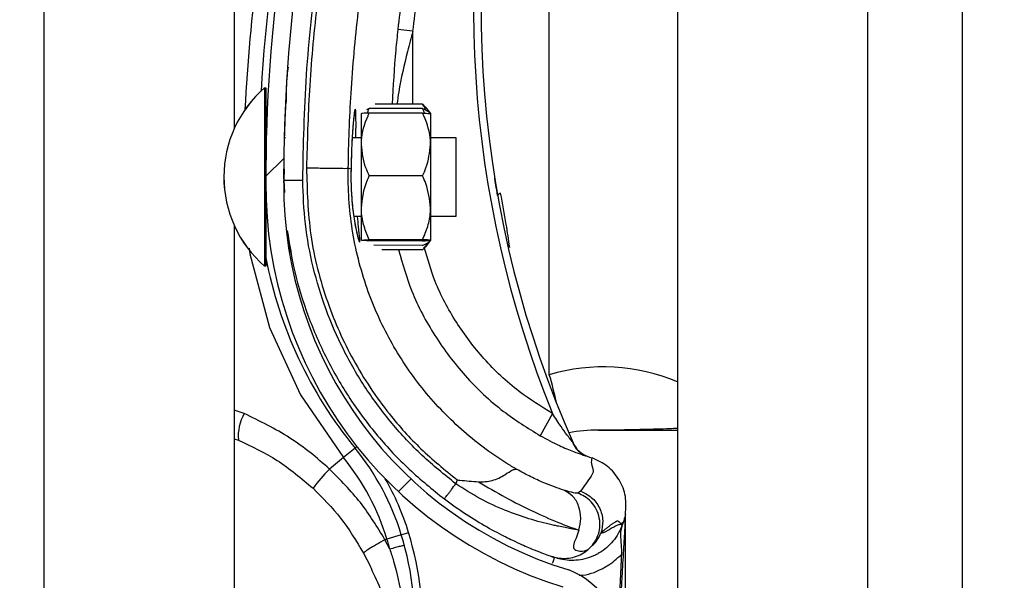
# Model space of a CAD drawing. Header units: inches. Extents: x 170 to 284, y 215 to 248.
# Tile 280 of 656: x 186.1024 to 186.2355, y 242.9127 to 242.9885. Entities that reach past the tile are written whole.
import ezdxf

# ---------------------------------------------------------------- set-up
doc = ezdxf.new("R2010")
doc.units = ezdxf.units.IN
doc.header["$LTSCALE"] = 0.25
doc.header["$MEASUREMENT"] = 0
doc.layers.add('ANNOTATIONS', color=1, linetype='Continuous')
doc.layers.add('LH BENCH MOUNT', color=7, linetype='Continuous')
doc.styles.add('ARIAL', font='arial.ttf', dxfattribs={"height": 0.09375})
doc.dimstyles.new('STANDARD$0', dxfattribs={"dimtxt": 0.09375, "dimasz": 0.09375, "dimexe": 0.03125, "dimexo": 0.046875, "dimgap": 0.09, "dimtad": 0, "dimtih": 1, "dimtoh": 1, "dimdec": 4, "dimzin": 0, "dimdsep": 46, "dimtxsty": 'ARIAL', "dimcen": 0.09, "dimadec": 0, "dimazin": 0, "dimtfac": 1, "dimtdec": 4, "dimtofl": 0, "dimtmove": 0, "dimatfit": 1, "dimfxl": 1, "dimtolj": 1, "dimtzin": 0, "dimarcsym": 0})

# ---------------------------------------------------------------- blocks, each defined once
blk = doc.blocks.new('*D114')
at = {"layer": 'ANNOTATIONS', "color": 0, "lineweight": -2, "transparency": 16777216}
for p, q in [((186.1492924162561, 243.6642684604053), (187.5897358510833, 243.6642684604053)), ((187.5584858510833, 243.5705184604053), (187.5584858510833, 241.8503426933)), ((187.5584858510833, 239.6953067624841), (187.5584858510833, 241.4154825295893)), ((186.8279608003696, 239.6015567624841), (187.5897358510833, 239.6015567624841))]:
    blk.add_line(p, q, dxfattribs=at)
at = {"layer": 'ANNOTATIONS', "color": 0, "transparency": 16777216}
for points in [[(187.5428608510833, 243.5705184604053), (187.5741108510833, 243.5705184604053), (187.5584858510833, 243.6642684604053)], [(187.5428608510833, 239.6953067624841), (187.5741108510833, 239.6953067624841), (187.5584858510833, 239.6015567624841)]]:
    blk.add_solid(points, dxfattribs=at)
at = {"layer": 'defpoints', "color": 0, "transparency": 16777216}
for p in [(186.1024174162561, 243.6642684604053), (186.7810858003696, 239.6015567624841), (187.5584858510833, 239.6015567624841)]:
    blk.add_point(p, dxfattribs=at)
at = {"layer": 'ANNOTATIONS', "color": 0, "transparency": 16777216, "insert": (187.5584858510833, 241.6329126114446), "char_height": 0.09375, "attachment_point": 5, "style": 'ARIAL'}
blk.add_mtext('\\A1;OPENING\\PHEIGHT', dxfattribs=at)

msp = doc.modelspace()

# ---------------------------------------------------------------- hatches: boundary and pattern name
at = {"layer": 'LH BENCH MOUNT'}
h = msp.add_hatch(dxfattribs=at)
h.set_pattern_fill('ANSI31', color=256, scale=0.34241245, angle=2.8e-322, style=0)
h.set_pattern_definition([(45, (176.0930244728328, 238.0091787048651), (-0.03026527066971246, 0.03026527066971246), [])])
edge = h.paths.add_edge_path(flags=0)
edge.add_arc((186.1662917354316, 242.8759821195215), 0.001712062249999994, 450.0000000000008, 472.2104203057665)
edge.add_line((186.1656445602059, 242.8775671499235), (186.1647320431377, 242.8798020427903))
edge.add_arc((186.1662917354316, 242.8759821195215), 0.004126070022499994, 450, 472.2104203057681, ccw=False)
edge.add_arc((186.1662917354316, 242.8670793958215), 0.01302879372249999, 401.47616737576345, 450, ccw=False)
edge.add_arc((186.1620458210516, 242.8639292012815), 0.01830194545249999, 359.99999999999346, 400.0613730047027, ccw=False)
edge.add_arc((186.1685858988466, 242.8639292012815), 0.01176186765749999, 292.1408576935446, 360, ccw=False)
edge.add_arc((186.1662917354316, 242.8671821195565), 0.01566536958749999, 235.2570680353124, 295.43079980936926, ccw=False)
edge.add_arc((186.1715306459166, 242.8752972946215), 0.02532140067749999, 212.8542481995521, 235.9809333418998, ccw=False)
edge.add_arc((186.1633812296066, 242.8689284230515), 0.01504902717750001, 172.1557183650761, 209.3146496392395, ccw=False)
edge.add_arc((186.1758108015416, 242.8675930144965), 0.02754708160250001, 453.3085031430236, 532.9325737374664, ccw=False)
edge.add_arc((186.1725578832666, 242.9036832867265), 0.008748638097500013, 280.9586189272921, 427.9414322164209)
edge.add_arc((186.1924176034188, 242.9660365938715), 0.05672062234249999, 179.5706357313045, 253.0098997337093, ccw=False)
edge.add_arc((186.3507493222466, 242.9672350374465), 0.2150521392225, 163.4260275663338, 180.2060536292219, ccw=False)
edge.add_arc((186.1719757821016, 243.0193844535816), 0.02884824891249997, 465.1588434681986, 521.4137567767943, ccw=False)
edge.add_arc((186.1546497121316, 243.0739307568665), 0.0284373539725, 290.1205938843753, 343.719067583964)
edge.add_arc((186.1674901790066, 243.0697533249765), 0.01494630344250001, 345.2914408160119, 400.547192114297)
edge.add_arc((186.1640660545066, 243.0679385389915), 0.0187470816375, 397.9578745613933, 431.4396159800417)
edge.add_arc((186.1662917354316, 243.0727665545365), 0.0134739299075, 433.8775574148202, 472.2736457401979)
edge.add_arc((186.1637236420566, 243.0797860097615), 0.006011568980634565, 474.9825325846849, 495.7175736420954)
edge.add_arc((186.1735166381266, 243.0725268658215), 0.01816498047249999, 500.8992600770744, 539.9999999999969)
edge.add_arc((186.1662917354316, 243.0725268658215), 0.01094007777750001, 539.9999999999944, 629.9999999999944)
edge.add_arc((186.1662917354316, 243.0634529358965), 0.001866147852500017, 269.9999999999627, 285.6422464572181)
edge.add_line((186.1667949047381, 243.0616559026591), (186.167445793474, 243.0593313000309))
edge.add_arc((186.1662917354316, 243.0634529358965), 0.004280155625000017, 269.9999999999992, 285.6422464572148, ccw=False)
edge.add_arc((186.1662917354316, 243.0725268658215), 0.01335408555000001, 179.9999999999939, 269.9999999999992, ccw=False)
edge.add_arc((186.1735166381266, 243.0725268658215), 0.020578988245, 500.61135831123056, 539.9999999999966, ccw=False)
edge.add_arc((186.1637236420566, 243.0797860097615), 0.008425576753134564, 474.5776671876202, 496.4997109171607, ccw=False)
edge.add_arc((186.1662917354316, 243.0727665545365), 0.01588793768, 433.6903022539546, 472.4705806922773, ccw=False)
edge.add_arc((186.1640660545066, 243.0679385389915), 0.02116108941, 398.10453077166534, 431.5771717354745, ccw=False)
edge.add_arc((186.1674901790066, 243.0697533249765), 0.01736031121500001, 345.18024813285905, 400.36585332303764, ccw=False)
edge.add_arc((186.1546497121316, 243.0739307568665), 0.030851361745, 289.9181572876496, 343.77953759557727, ccw=False)
edge.add_arc((186.1719757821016, 243.0193844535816), 0.02643424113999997, 464.941709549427, 521.3236131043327)
edge.add_arc((186.3507493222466, 242.9672350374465), 0.21263813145, 523.4376684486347, 540.2096895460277)
edge.add_arc((186.1924176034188, 242.9660365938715), 0.05430661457, 539.5566266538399, 613.1145348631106)
edge.add_arc((186.1725578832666, 242.9036832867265), 0.01116264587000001, 280.0610388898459, 428.5290871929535, ccw=False)
edge.add_arc((186.1758108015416, 242.8675930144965), 0.02513307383, 452.9714001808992, 532.9706577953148)
edge.add_arc((186.1633812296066, 242.8689284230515), 0.01263501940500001, 532.0830472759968, 568.9826967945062)
edge.add_arc((186.1715306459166, 242.8752972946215), 0.022907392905, 213.0443063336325, 236.0197152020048)
edge.add_arc((186.1662917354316, 242.8671821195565), 0.01325136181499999, 235.1922404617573, 295.7352497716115)
edge.add_arc((186.1685858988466, 242.8639292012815), 0.009347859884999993, 291.7225241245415, 360)
edge.add_arc((186.1620458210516, 242.8639292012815), 0.01588793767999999, 359.9999999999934, 399.9521788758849)
edge.add_arc((186.1662917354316, 242.8670793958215), 0.01061478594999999, 401.6345013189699, 450.0000000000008)

# ---------------------------------------------------------------- linework, layer by layer
for p, q in [((186.2298594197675, 239.6490664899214), (186.2298594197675, 243.9018291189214)), ((186.2298594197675, 239.6490664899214), (186.2298594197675, 243.9018291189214)), ((186.1913380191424, 243.8543193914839), (186.1913380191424, 239.6897279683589)), ((186.2170189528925, 243.8543193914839), (186.2170189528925, 239.6490664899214)), ((186.2298594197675, 239.6490664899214), (186.2298594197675, 243.8543193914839)), ((186.1057349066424, 239.6490664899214), (186.1057349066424, 243.7595607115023)), ((186.1314158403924, 243.1661129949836), (186.1314158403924, 242.9737390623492)), ((186.1740134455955, 242.9404647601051), (186.1740134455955, 243.005885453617)), ((186.1555752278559, 242.9869017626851), (186.1535337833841, 242.9871219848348)), ((186.1555724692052, 242.9770500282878), (186.1555752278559, 242.9869017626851)), ((186.1355302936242, 242.9792575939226), (186.1355251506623, 242.956767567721)), ((186.1355287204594, 242.9792575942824), (186.1355302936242, 242.9792575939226)), ((186.1355302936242, 242.9792575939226), (186.1357014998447, 242.9792575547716)), ((186.1357014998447, 242.9792575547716), (186.1356989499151, 242.9681067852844)), ((186.1383866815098, 242.9773209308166), (186.1383868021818, 242.9773231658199)), ((186.1568877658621, 242.9770497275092), (186.1504526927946, 242.9770511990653)), ((186.1568877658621, 242.9770497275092), (186.1571926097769, 242.9766605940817)), ((186.1572152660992, 242.9766788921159), (186.1579575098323, 242.9757598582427)), ((186.1486086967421, 242.9715925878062), (186.1486096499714, 242.9757610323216)), ((186.149679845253, 242.9764447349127), (186.149292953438, 242.9762585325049)), ((186.1568874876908, 242.9758332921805), (186.1496797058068, 242.9758349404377)), ((186.156887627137, 242.9764430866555), (186.149679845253, 242.9764447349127)), ((186.157957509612, 242.9757588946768), (186.1579565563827, 242.9715904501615)), ((186.1381777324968, 242.9725542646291), (186.1383488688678, 242.972554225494)), ((186.1473662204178, 242.972552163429), (186.1486089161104, 242.9725518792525)), ((186.1486067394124, 242.9630332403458), (186.1486086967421, 242.9715925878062)), ((186.1579565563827, 242.9715904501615), (186.1579545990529, 242.9630311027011)), ((186.157956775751, 242.9725497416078), (186.1613809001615, 242.9725489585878)), ((186.1613809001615, 242.9725489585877), (186.1613786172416, 242.9625658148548)), ((186.1381738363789, 242.9682758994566), (186.1381117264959, 242.9667577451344)), ((186.1381184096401, 242.9669211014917), (186.1381224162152, 242.9682782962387)), ((186.1472077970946, 242.9682668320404), (186.1468376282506, 242.9683713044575)), ((186.1472077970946, 242.9682668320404), (186.1472078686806, 242.9682666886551)), ((186.1568855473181, 242.96734809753), (186.1496777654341, 242.9673497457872)), ((186.1381117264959, 242.9667577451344), (186.1382130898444, 242.9651144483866)), ((186.1381168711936, 242.9663999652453), (186.138117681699, 242.966674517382)), ((186.1356984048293, 242.9657231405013), (186.1356963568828, 242.9567675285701)), ((186.1486057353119, 242.9586423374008), (186.1486067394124, 242.9630332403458)), ((186.1579545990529, 242.9630311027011), (186.1579535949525, 242.9586401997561)), ((186.1613786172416, 242.9625658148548), (186.1613784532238, 242.961848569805)), ((186.1314158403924, 242.9606655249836), (186.1314158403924, 242.7682915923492)), ((186.1486064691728, 242.9618514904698), (186.1475855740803, 242.9618517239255)), ((186.1613784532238, 242.9618485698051), (186.1579543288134, 242.9618493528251)), ((186.1568835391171, 242.95856629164), (186.1496757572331, 242.9585679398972)), ((186.1568835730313, 242.9587145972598), (186.1496757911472, 242.9587162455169)), ((186.1568833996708, 242.957956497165), (186.1502753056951, 242.9579580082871)), ((186.1579535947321, 242.9586392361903), (186.1572109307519, 242.957720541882)), ((186.1355251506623, 242.956767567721), (186.1355247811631, 242.9551517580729)), ((186.1356963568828, 242.9567675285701), (186.1356959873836, 242.9551517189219)), ((186.1568832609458, 242.9573498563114), (186.1513657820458, 242.9573511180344)), ((186.1355247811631, 242.9551517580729), (186.1355232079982, 242.9551517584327)), ((186.1356959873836, 242.9551517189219), (186.1355247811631, 242.9551517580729)), ((186.1327797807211, 242.9352225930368), (186.1314158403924, 242.9356576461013)), ((186.174446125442, 242.9352021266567), (186.1727630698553, 242.9322224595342)), ((186.1314158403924, 242.9317937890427), (186.1319843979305, 242.9316200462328)), ((186.1477464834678, 242.9305429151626), (186.1461731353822, 242.9292546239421)), ((186.1477464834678, 242.9305429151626), (186.1480054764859, 242.9307549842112)), ((186.1461731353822, 242.9292546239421), (186.1442768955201, 242.9277019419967)), ((186.1790371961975, 242.9294786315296), (186.1794557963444, 242.9293316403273)), ((186.1794557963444, 242.9293316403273), (186.1797878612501, 242.9292078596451)), ((186.1615536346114, 242.9262486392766), (186.1613712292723, 242.9257198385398)), ((186.1782424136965, 242.9247113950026), (186.1778568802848, 242.9244492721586)), ((186.1843016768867, 242.92159034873), (186.1843016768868, 242.9216122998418)), ((186.1843016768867, 242.8686364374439), (186.1843016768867, 242.9210586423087)), ((186.1839721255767, 242.9204785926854), (186.1838758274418, 242.9201994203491)), ((186.1520624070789, 242.9182388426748), (186.1517967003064, 242.918157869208)), ((186.1524507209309, 242.9168821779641), (186.1517967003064, 242.918157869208)), ((186.1540075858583, 242.9188316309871), (186.1520624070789, 242.9182388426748)), ((186.1540075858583, 242.9188316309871), (186.1549902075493, 242.9191310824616)), ((186.1489064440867, 242.9163328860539), (186.1497777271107, 242.9146279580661)), ((186.1742323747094, 242.9159236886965), (186.1743992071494, 242.9158644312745)), ((186.1744776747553, 242.9158370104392), (186.1747284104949, 242.9157494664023))]:
    msp.add_line(p, q, dxfattribs=at)
at = {"layer": 'LH BENCH MOUNT', "flags": 128}
msp.add_lwpolyline([(186.1334582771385, 242.957580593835), (186.1335312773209, 242.9567856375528), (186.1361895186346, 242.9468307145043), (186.1403621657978, 242.9377464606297), (186.146173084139, 242.929254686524), (186.1461731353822, 242.9292546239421), (186.1461731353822, 242.9292546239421)], dxfattribs=at)
at = {"layer": 'LH BENCH MOUNT'}
for centre, radius, start, end in [((186.3507141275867, 242.9658515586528), 0.2160622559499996, 161.092978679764, 176.5593061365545), ((186.3507493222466, 242.9672350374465), 0.2150521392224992, 163.4260275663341, 180.2060536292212), ((186.3507493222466, 242.9672350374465), 0.2126381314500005, 163.4376684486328, 180.2096895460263), ((186.3103094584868, 242.9901457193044), 0.1465525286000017, 165.3406183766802, 202.0185750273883), ((186.3103094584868, 242.9901457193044), 0.1455252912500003, 165.3544246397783, 203.870550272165), ((186.3507141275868, 242.9658515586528), 0.2180957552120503, 167.1792232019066, 177.2529346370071), ((186.145945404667, 242.9672022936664), 0.01593228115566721, 130.8294767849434, 229.1443187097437), ((186.1459469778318, 242.9672022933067), 0.01593228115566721, 130.8294767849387, 229.1443187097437), ((186.1362479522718, 242.9731025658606), 0.0005478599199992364, 179.9868977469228, 209.2820731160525), ((186.1924176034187, 242.9660365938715), 0.0567206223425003, 179.5706357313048, 253.009899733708), ((186.1924176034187, 242.9660365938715), 0.05430661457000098, 179.5566266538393, 253.114534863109), ((186.1675087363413, 242.9644671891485), 0.000532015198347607, 98.82251519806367, 154.8284159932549), ((186.1362452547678, 242.9613064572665), 0.0005478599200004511, 134.5651049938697, 179.9868977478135), ((186.1925195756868, 242.9672040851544), 0.05786770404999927, 190.8936622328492, 219.3113539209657), ((186.1813100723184, 242.9158422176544), 0.0256809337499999, 67.01549504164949, 106.506625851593), ((186.1177914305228, 242.9239428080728), 0.05859940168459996, 12.39253661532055, 16.37646921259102), ((186.1380763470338, 242.9321641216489), 0.006116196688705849, 149.99596467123, 185.1035778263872), ((186.1801927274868, 242.9158422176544), 0.01712062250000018, 88.6104970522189, 101.9466001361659), ((186.1806203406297, 242.9334712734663), 0.000513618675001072, 268.6104970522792, 270.0142555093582), ((186.121253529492, 242.9088499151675), 0.03424124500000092, 16.94846748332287, 39.31135392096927), ((186.1803633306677, 242.9326414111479), 0.003424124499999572, 203.8705502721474, 250.6224115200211), ((186.121253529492, 242.9088499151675), 0.03220774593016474, 16.9484674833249, 39.31135392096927), ((186.1606901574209, 242.9115020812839), 0.02306145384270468, 135.3749046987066, 143.8386130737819), ((186.121253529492, 242.9088499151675), 0.03526848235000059, 16.94846748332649, 29.8386609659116), ((186.1127374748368, 242.9062546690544), 0.04111046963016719, 14.98049646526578, 16.9484674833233), ((186.1127374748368, 242.9062546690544), 0.04314396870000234, 355.771303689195, 16.94846748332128), ((186.1127374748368, 242.9062546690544), 0.04417120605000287, 355.7713036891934, 16.9484674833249), ((186.1725578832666, 242.9036832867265), 0.01116264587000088, 280.0610388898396, 68.52908719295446)]:
    msp.add_arc(centre, radius, start, end, dxfattribs=at)
for points, knots in [([(186.1406798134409, 242.9667634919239), (186.1407785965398, 242.9715189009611), (186.1409766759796, 242.9810544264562), (186.1425862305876, 242.9953633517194), (186.1450430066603, 243.0096729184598), (186.1475403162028, 243.0190767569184), (186.1487919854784, 243.0237900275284)], [0, 0, 0, 0, 0.2468628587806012, 0.4950083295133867, 0.74689458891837, 1, 1, 1, 1]), ([(186.1492048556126, 243.0233017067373), (186.1482307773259, 243.0196715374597), (186.1462797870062, 243.0124006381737), (186.144101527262, 243.0013198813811), (186.1424904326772, 242.9901372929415), (186.1414796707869, 242.9791686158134), (186.1412849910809, 242.9719207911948), (186.1411915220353, 242.9684409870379)], [0, 0, 0, 0, 0.2027568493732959, 0.4061035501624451, 0.6088604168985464, 0.8122072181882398, 1, 1, 1, 1]), ([(186.1611233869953, 243.0240570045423), (186.1606953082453, 243.0226276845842), (186.1591104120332, 243.0173358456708), (186.1568152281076, 243.0080377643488), (186.154748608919, 242.9971284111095), (186.1538972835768, 242.9901161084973), (186.1535337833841, 242.9871219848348)], [0, 0, 0, 0, 0.1185397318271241, 0.4388752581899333, 0.7604101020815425, 1, 1, 1, 1]), ([(186.1555752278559, 242.9869017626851), (186.1559349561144, 242.989864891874), (186.1567756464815, 242.9967897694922), (186.1588195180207, 243.007586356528), (186.1610898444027, 243.0167885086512), (186.162662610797, 243.0220398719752), (186.1630862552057, 243.0234543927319)], [0, 0, 0, 0, 0.2395900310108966, 0.5599255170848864, 0.8814604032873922, 0.9999999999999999, 0.9999999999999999, 0.9999999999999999, 0.9999999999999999]), ([(186.146837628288, 242.9683713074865), (186.1468376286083, 242.9683713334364), (186.1468794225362, 242.971757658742), (186.1471425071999, 242.9788043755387), (186.1480944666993, 242.989477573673), (186.1496690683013, 243.0003536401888), (186.1517875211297, 243.0111409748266), (186.1536858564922, 243.018216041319), (186.1546350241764, 243.0217535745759)], [0, 0, 0, 0, 1.439079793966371e-06, 0.1877923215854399, 0.3908439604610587, 0.5938956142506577, 0.7969478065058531, 1, 1, 1, 1]), ([(186.1535337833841, 242.9871219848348), (186.1534366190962, 242.9862041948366), (186.1530816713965, 242.9828514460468), (186.1528959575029, 242.9794911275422), (186.1527610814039, 242.9770506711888)], [0, 0, 0, 0, 0.2737425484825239, 0.9999999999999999, 0.9999999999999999, 0.9999999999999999, 0.9999999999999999]), ([(186.1555752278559, 242.9869017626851), (186.1553281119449, 242.985992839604), (186.1545903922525, 242.9832794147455), (186.1538320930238, 242.9799853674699), (186.1534925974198, 242.9776050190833), (186.1534135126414, 242.9770505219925)], [0, 0, 0, 0, 0.2786878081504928, 0.8319718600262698, 1, 1, 1, 1]), ([(186.1384855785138, 242.977325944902), (186.1384912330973, 242.978545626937), (186.1384985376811, 242.9801212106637), (186.138692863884, 242.9816827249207), (186.1387367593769, 242.9820354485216)], [0, 0, 0, 0, 0.7741143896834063, 1, 1, 1, 1]), ([(186.1383866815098, 242.9773209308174), (186.1383813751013, 242.9772238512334), (186.1383760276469, 242.9771260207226), (186.138338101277, 242.9763747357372), (186.1382815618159, 242.9752738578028), (186.1382205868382, 242.9734602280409), (186.1381901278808, 242.9725542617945)], [0, 0, 0, 0, 0.330770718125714, 0.3333292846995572, 0.6669765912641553, 1, 1, 1, 1]), ([(186.157274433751, 242.9762567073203), (186.1572194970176, 242.9764378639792), (186.1571368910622, 242.9767102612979), (186.1569502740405, 242.9769645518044), (186.1568877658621, 242.9770497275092)], [0, 0, 0, 0, 0.6650456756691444, 1, 1, 1, 1]), ([(186.1478716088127, 242.9725520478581), (186.1478744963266, 242.9728718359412), (186.1478853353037, 242.974072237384), (186.1478803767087, 242.9754636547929), (186.1478337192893, 242.9763231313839), (186.1477451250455, 242.9764105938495), (186.1476185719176, 242.9757598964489), (186.1474501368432, 242.9740375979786), (186.1472871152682, 242.9714815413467), (186.1472348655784, 242.9693638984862), (186.1472077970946, 242.9682668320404)], [0, 0, 0, 0, 0.05114929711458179, 0.1920011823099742, 0.3334894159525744, 0.422421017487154, 0.5646212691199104, 0.7065362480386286, 0.8479681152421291, 1, 1, 1, 1]), ([(186.1476699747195, 242.9758937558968), (186.1476701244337, 242.9758942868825), (186.1476769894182, 242.9759186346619), (186.1476454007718, 242.9757817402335), (186.1476008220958, 242.9754665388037), (186.1475535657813, 242.9750034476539), (186.1475291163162, 242.9747638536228)], [0, 0, 0, 0, 0.005301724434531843, 0.2431048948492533, 0.6083977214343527, 1, 1, 1, 1]), ([(186.1486086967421, 242.9715925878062), (186.1486121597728, 242.9717604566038), (186.1486392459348, 242.9730734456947), (186.1490708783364, 242.9745130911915), (186.1496203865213, 242.975706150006), (186.1496797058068, 242.9758349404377)], [0, 0, 0, 0, 0.1156468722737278, 0.904534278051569, 1, 1, 1, 1]), ([(186.1496797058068, 242.9758349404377), (186.1494276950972, 242.9758247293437), (186.1489177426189, 242.9758040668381), (186.1486331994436, 242.9757788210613), (186.1486140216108, 242.9757643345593), (186.1486096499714, 242.9757610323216)], [0, 0, 0, 0, 0.4299704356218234, 0.8700602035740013, 0.9999999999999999, 0.9999999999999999, 0.9999999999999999, 0.9999999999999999]), ([(186.1494248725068, 242.9758235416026), (186.1494475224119, 242.9759150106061), (186.1495006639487, 242.976129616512), (186.1496145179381, 242.9763298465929), (186.149679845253, 242.9764447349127)], [0, 0, 0, 0, 0.4262184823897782, 1, 1, 1, 1]), ([(186.1579565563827, 242.9715904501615), (186.1579531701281, 242.9717583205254), (186.1579266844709, 242.9730713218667), (186.1574957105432, 242.9745111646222), (186.1569467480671, 242.9757044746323), (186.1568874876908, 242.9758332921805)], [0, 0, 0, 0, 0.1156468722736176, 0.9045342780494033, 0.9999999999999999, 0.9999999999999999, 0.9999999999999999, 0.9999999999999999]), ([(186.1568874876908, 242.9758332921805), (186.1571394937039, 242.9758229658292), (186.1576494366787, 242.9758020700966), (186.157933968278, 242.9757766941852), (186.1579531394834, 242.9757621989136), (186.157957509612, 242.9757588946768)], [0, 0, 0, 0, 0.4299704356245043, 0.8700602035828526, 0.9999999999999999, 0.9999999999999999, 0.9999999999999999, 0.9999999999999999]), ([(186.1571423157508, 242.9758217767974), (186.1571197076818, 242.9759132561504), (186.1570666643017, 242.9761278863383), (186.1569529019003, 242.97632816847), (186.156887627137, 242.9764430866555)], [0, 0, 0, 0, 0.4262184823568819, 1, 1, 1, 1]), ([(186.156887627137, 242.9764430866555), (186.1571396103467, 242.9763330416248), (186.1576495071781, 242.9761103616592), (186.1579339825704, 242.9758391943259), (186.1579531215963, 242.9756839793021), (186.1579574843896, 242.9756485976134)], [0, 0, 0, 0, 0.4299704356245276, 0.8700602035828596, 1, 1, 1, 1]), ([(186.1475291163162, 242.9747638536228), (186.1475244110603, 242.9747202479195), (186.1474890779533, 242.9743928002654), (186.1474166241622, 242.9734525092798), (186.1473246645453, 242.9719573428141), (186.1472516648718, 242.9701809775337), (186.1472166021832, 242.9689111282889), (186.1472086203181, 242.9682613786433), (186.1472086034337, 242.9682600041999)], [0, 0, 0, 0, 0.03583539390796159, 0.2690981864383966, 0.5116419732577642, 0.7561140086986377, 0.9994840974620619, 1, 1, 1, 1]), ([(186.1496777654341, 242.9673497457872), (186.1495149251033, 242.9677081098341), (186.1488988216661, 242.9690639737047), (186.1487316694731, 242.9705208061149), (186.1486086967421, 242.9715925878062)], [0, 0, 0, 0, 0.2643068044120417, 1, 1, 1, 1]), ([(186.1568855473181, 242.96734809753), (186.1570485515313, 242.9677063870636), (186.1576652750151, 242.9690619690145), (186.15783309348, 242.9705187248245), (186.1579565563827, 242.9715904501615)], [0, 0, 0, 0, 0.2643068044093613, 1, 1, 1, 1]), ([(186.1411910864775, 242.9684409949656), (186.1412738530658, 242.965403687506), (186.1414421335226, 242.9592282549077), (186.143731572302, 242.9504412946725), (186.1473458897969, 242.9422747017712), (186.1517606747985, 242.9356946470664), (186.1565697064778, 242.9303099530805), (186.1598837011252, 242.927609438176), (186.1615536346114, 242.9262486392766)], [0, 0, 0, 0, 0.1870908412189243, 0.3803918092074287, 0.5558755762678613, 0.7364481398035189, 0.8671952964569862, 1, 1, 1, 1]), ([(186.1411910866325, 242.9684410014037), (186.1419152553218, 242.96842961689), (186.14336359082, 242.9684068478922), (186.1452047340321, 242.9683788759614), (186.1465196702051, 242.9683628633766), (186.1467316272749, 242.968368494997), (186.1468376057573, 242.9683713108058)], [0, 0, 0, 0, 0.2500007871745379, 0.5000009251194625, 0.7500005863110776, 1, 1, 1, 1]), ([(186.169580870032, 242.927680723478), (186.1691391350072, 242.9279434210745), (186.166491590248, 242.9295179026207), (186.1619665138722, 242.9329493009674), (186.1566353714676, 242.9385506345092), (186.1523471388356, 242.9449904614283), (186.1490978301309, 242.9522165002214), (186.1471382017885, 242.9600913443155), (186.1467673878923, 242.9656193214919), (186.1468376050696, 242.9683712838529), (186.1468376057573, 242.9683713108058)], [0, 0, 0, 0, 0.03155846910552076, 0.1891461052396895, 0.34673388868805, 0.5043277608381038, 0.6619226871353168, 0.8309600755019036, 0.9999983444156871, 1, 1, 1, 1]), ([(186.147209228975, 242.9682577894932), (186.1472078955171, 242.9682153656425), (186.1471870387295, 242.9675518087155), (186.147192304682, 242.9662202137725), (186.1472862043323, 242.9643966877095), (186.1474054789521, 242.9630922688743), (186.1474929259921, 242.9624974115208), (186.1475096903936, 242.9623833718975)], [0, 0, 0, 0, 0.02096907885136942, 0.3279800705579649, 0.6261032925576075, 0.928320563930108, 1, 1, 1, 1]), ([(186.1472078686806, 242.9682666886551), (186.1472001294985, 242.9678116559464), (186.1471756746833, 242.9663738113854), (186.1472983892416, 242.9639635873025), (186.1476144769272, 242.9614221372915), (186.1479975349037, 242.959494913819), (186.1482797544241, 242.9585109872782), (186.1484248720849, 242.958275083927), (186.1484130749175, 242.9588331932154), (186.1482551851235, 242.9600847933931), (186.1481358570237, 242.9613716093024), (186.1480913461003, 242.9618516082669)], [0, 0, 0, 0, 0.05799721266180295, 0.1832636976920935, 0.306412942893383, 0.4347166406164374, 0.5675677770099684, 0.6609498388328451, 0.792266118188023, 0.9225125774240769, 1, 1, 1, 1]), ([(186.1486067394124, 242.9630332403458), (186.1487347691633, 242.9641443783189), (186.1489055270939, 242.9656263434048), (186.1495232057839, 242.9670048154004), (186.1496777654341, 242.9673497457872)], [0, 0, 0, 0, 0.7497733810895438, 0.9999999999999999, 0.9999999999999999, 0.9999999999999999, 0.9999999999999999]), ([(186.1579545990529, 242.9630311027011), (186.1578270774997, 242.964142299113), (186.157656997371, 242.9656243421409), (186.1570399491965, 242.9670030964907), (186.1568855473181, 242.96734809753)], [0, 0, 0, 0, 0.7497733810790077, 1, 1, 1, 1]), ([(186.1381117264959, 242.9667577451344), (186.1381460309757, 242.9667578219), (186.1381988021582, 242.9667579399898), (186.1385190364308, 242.9667586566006), (186.1388504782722, 242.9667593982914), (186.1392619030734, 242.9667603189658), (186.1398597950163, 242.9667616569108), (186.1403567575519, 242.966762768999), (186.1406798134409, 242.9667634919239)], [0, 0, 0, 0, 0.2394568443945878, 0.3683606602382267, 0.5000000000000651, 0.631639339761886, 0.7605431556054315, 1, 1, 1, 1]), ([(186.1613712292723, 242.9257198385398), (186.1598266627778, 242.9269613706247), (186.1567350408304, 242.9294464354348), (186.1526771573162, 242.9338191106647), (186.1491033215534, 242.9385950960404), (186.1461149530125, 242.9437691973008), (186.1437242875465, 242.9492445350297), (186.1420014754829, 242.9549605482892), (186.1408961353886, 242.9608231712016), (186.1407517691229, 242.9647875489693), (186.1406798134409, 242.9667634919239)], [0, 0, 0, 0, 0.1247413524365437, 0.2496837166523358, 0.3746881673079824, 0.4999855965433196, 0.6253465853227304, 0.7503062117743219, 0.8755465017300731, 1, 1, 1, 1]), ([(186.167027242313, 242.9646934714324), (186.1669414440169, 242.9651856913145), (186.1667796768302, 242.9661137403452), (186.1666416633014, 242.9669686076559), (186.1666330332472, 242.9670223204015), (186.1666297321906, 242.9670428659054)], [0, 0, 0, 0, 0.4108597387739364, 0.7746496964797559, 1, 1, 1, 1]), ([(186.1686633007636, 242.9576773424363), (186.1685160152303, 242.9587165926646), (186.1681664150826, 242.9611833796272), (186.1676981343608, 242.9635964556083), (186.1674271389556, 242.9649929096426)], [0, 0, 0, 0, 0.4212971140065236, 1, 1, 1, 1]), ([(186.1475096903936, 242.9623833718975), (186.1475622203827, 242.9619954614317), (186.1476850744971, 242.961088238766), (186.1479053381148, 242.959986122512), (186.1480869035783, 242.9592138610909), (186.1482023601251, 242.9588445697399), (186.1482051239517, 242.9588375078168), (186.1482059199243, 242.958835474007)], [0, 0, 0, 0, 0.1981000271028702, 0.4633049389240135, 0.7305309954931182, 0.922393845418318, 1, 1, 1, 1]), ([(186.1496757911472, 242.9587162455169), (186.1494239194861, 242.9593140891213), (186.1489142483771, 242.9605238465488), (186.1486300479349, 242.9619973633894), (186.1486110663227, 242.9628409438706), (186.1486067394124, 242.9630332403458)], [0, 0, 0, 0, 0.4299704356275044, 0.870060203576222, 0.9999999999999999, 0.9999999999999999, 0.9999999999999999, 0.9999999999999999]), ([(186.1568835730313, 242.9587145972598), (186.1571357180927, 242.9593123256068), (186.1576459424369, 242.9605218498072), (186.1579308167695, 242.9619952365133), (186.1579501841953, 242.962838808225), (186.1579545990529, 242.9630311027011)], [0, 0, 0, 0, 0.4299704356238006, 0.8700602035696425, 1, 1, 1, 1]), ([(186.1385983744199, 242.959966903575), (186.1388913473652, 242.9580971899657), (186.1395077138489, 242.9541636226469), (186.1413248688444, 242.9483536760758), (186.143818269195, 242.9425981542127), (186.1469644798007, 242.9371671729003), (186.1507144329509, 242.932152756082), (186.1549746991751, 242.927571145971), (186.1582128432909, 242.9249664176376), (186.1598290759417, 242.9236663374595)], [0, 0, 0, 0, 0.1313887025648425, 0.2764200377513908, 0.4215581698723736, 0.5666389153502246, 0.7114924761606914, 0.8559992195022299, 1, 1, 1, 1]), ([(186.1390425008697, 242.9570088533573), (186.1390446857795, 242.9569981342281), (186.1390532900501, 242.9569559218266), (186.138902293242, 242.9576981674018), (186.1387125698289, 242.9589919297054), (186.1386283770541, 242.959566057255)], [0, 0, 0, 0, 0.1591842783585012, 0.6268746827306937, 1, 1, 1, 1]), ([(186.1390423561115, 242.9570087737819), (186.139044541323, 242.9569980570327), (186.1390531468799, 242.956955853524), (186.138902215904, 242.9576975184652), (186.1387126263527, 242.9589903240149), (186.1386285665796, 242.9595635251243)], [0, 0, 0, 0, 0.1592756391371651, 0.6272415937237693, 1, 1, 1, 1]), ([(186.1390422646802, 242.9570087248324), (186.1390444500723, 242.9569980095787), (186.1390530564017, 242.9569558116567), (186.1389021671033, 242.9576971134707), (186.1387126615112, 242.9589893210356), (186.1386286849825, 242.9595619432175)], [0, 0, 0, 0, 0.1593327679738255, 0.6274710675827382, 1, 1, 1, 1]), ([(186.1390421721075, 242.9570086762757), (186.1390443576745, 242.9569979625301), (186.1390529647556, 242.9569557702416), (186.13890211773, 242.9576967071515), (186.1387126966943, 242.9589883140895), (186.1386288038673, 242.959560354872)], [0, 0, 0, 0, 0.1593901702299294, 0.627701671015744, 1, 1, 1, 1]), ([(186.1486057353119, 242.9586423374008), (186.1487335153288, 242.9586613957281), (186.1489039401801, 242.9586868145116), (186.1495213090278, 242.9587103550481), (186.1496757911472, 242.9587162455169)], [0, 0, 0, 0, 0.7497733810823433, 1, 1, 1, 1]), ([(186.1496757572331, 242.9585679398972), (186.14942375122, 242.9585782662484), (186.1489138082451, 242.9585991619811), (186.1486292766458, 242.9586245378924), (186.1486101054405, 242.958639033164), (186.1486057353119, 242.9586423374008)], [0, 0, 0, 0, 0.4299704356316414, 0.870060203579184, 0.9999999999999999, 0.9999999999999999, 0.9999999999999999, 0.9999999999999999]), ([(186.1568832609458, 242.9573498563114), (186.1571659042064, 242.9576386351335), (186.1574767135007, 242.9579561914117), (186.1575991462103, 242.9582935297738), (186.1576102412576, 242.9583240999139)], [0, 0, 0, 0, 0.9093784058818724, 1, 1, 1, 1]), ([(186.1568833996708, 242.957956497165), (186.1571354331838, 242.9580664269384), (186.1576454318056, 242.9582888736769), (186.1579300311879, 242.9585599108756), (186.1579492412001, 242.9587151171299), (186.1579536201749, 242.9587504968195)], [0, 0, 0, 0, 0.4299704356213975, 0.8700602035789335, 1, 1, 1, 1]), ([(186.1568835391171, 242.95856629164), (186.1571355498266, 242.958576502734), (186.1576455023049, 242.9585971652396), (186.1579300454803, 242.9586224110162), (186.1579492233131, 242.9586368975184), (186.1579535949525, 242.9586401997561)], [0, 0, 0, 0, 0.4299704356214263, 0.8700602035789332, 1, 1, 1, 1]), ([(186.1579535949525, 242.9586401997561), (186.1578258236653, 242.9586593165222), (186.1576554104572, 242.9586848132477), (186.1570380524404, 242.9587086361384), (186.1568835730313, 242.9587145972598)], [0, 0, 0, 0, 0.7497733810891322, 0.9999999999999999, 0.9999999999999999, 0.9999999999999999, 0.9999999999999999]), ([(186.1536438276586, 242.9573505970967), (186.1541787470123, 242.9554633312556), (186.1553303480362, 242.9514003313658), (186.1584144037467, 242.9456532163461), (186.1625617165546, 242.9401442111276), (186.1673934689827, 242.9355709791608), (186.1710837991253, 242.9332696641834), (186.1727630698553, 242.9322224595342)], [0, 0, 0, 0, 0.1810254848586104, 0.3897206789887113, 0.598415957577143, 0.8172607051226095, 1, 1, 1, 1]), ([(186.174446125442, 242.9352021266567), (186.1729099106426, 242.9361601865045), (186.1695340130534, 242.9382655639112), (186.1651127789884, 242.9424488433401), (186.1613226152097, 242.9474899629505), (186.15856881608, 242.9525923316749), (186.1575557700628, 242.9561439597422), (186.1571101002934, 242.9577064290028)], [0, 0, 0, 0, 0.1859244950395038, 0.408577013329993, 0.6208996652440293, 0.8332222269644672, 1, 1, 1, 1]), ([(186.1442768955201, 242.9277019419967), (186.1442768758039, 242.9277019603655), (186.1426156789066, 242.9292496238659), (186.1389900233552, 242.9321701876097), (186.1348725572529, 242.9341939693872), (186.1327797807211, 242.9352225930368)], [0, 0, 0, 0, 5.836249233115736e-06, 0.4917349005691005, 1, 1, 1, 1]), ([(186.1771432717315, 242.9313714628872), (186.1771394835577, 242.9313759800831), (186.177071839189, 242.9314566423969), (186.1768300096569, 242.931761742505), (186.1763102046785, 242.9324512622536), (186.1754683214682, 242.9336285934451), (186.1748273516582, 242.9346152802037), (186.174446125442, 242.9352021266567)], [0, 0, 0, 0, 0.005253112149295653, 0.09380336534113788, 0.2660256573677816, 0.5634579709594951, 1, 1, 1, 1]), ([(186.1913380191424, 242.933188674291), (186.190987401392, 242.9331768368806), (186.1894274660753, 242.9331241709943), (186.1871703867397, 242.933057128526), (186.1847827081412, 242.9330025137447), (186.1832280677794, 242.9329777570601), (186.1822304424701, 242.9329667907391), (186.1815968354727, 242.9329619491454), (186.1811968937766, 242.9329597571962), (186.1809450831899, 242.9329587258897), (186.1807716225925, 242.9329581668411), (186.1806630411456, 242.9329578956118), (186.1806137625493, 242.9329578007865), (186.1806096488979, 242.9329578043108), (186.180607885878, 242.9329578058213)], [0, 0, 0, 0, 0.09048385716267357, 0.4025722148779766, 0.6140598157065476, 0.7523489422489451, 0.8411803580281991, 0.8978729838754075, 0.9340902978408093, 0.9574251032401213, 0.9727591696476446, 0.9884414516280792, 0.995046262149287, 1, 1, 1, 1]), ([(186.1806204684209, 242.9329576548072), (186.180622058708, 242.9329576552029), (186.1806257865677, 242.9329576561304), (186.1806762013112, 242.9329576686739), (186.1807867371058, 242.9329576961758), (186.1809628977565, 242.9329577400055), (186.1812196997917, 242.9329578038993), (186.1816276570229, 242.9329579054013), (186.1822739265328, 242.9329580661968), (186.1832904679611, 242.932958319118), (186.1848706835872, 242.9329587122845), (186.1872833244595, 242.932959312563), (186.189514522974, 242.9329598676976), (186.1910281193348, 242.9329602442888), (186.1913380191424, 242.9329603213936)], [0, 0, 0, 0, 0.004737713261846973, 0.01110587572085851, 0.02657793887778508, 0.04194739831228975, 0.06549174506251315, 0.1021665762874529, 0.1596760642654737, 0.249837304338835, 0.3901314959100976, 0.6042895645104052, 0.9189806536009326, 1, 1, 1, 1]), ([(186.1319843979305, 242.9316200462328), (186.133767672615, 242.930777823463), (186.1373964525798, 242.9290639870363), (186.1404953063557, 242.9264428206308), (186.1420713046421, 242.9251097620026)], [0, 0, 0, 0, 0.491425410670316, 1, 1, 1, 1]), ([(186.1727630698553, 242.9322224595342), (186.1736391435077, 242.931754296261), (186.1751798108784, 242.93093098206), (186.1771628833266, 242.9301066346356), (186.1784107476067, 242.9296610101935), (186.1788830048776, 242.9295201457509), (186.1790174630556, 242.9294856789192), (186.1790174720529, 242.9294856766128)], [0, 0, 0, 0, 0.3699466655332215, 0.6505899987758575, 0.8492685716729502, 0.9999899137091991, 1, 1, 1, 1]), ([(186.1771432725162, 242.9313714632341), (186.177298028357, 242.9310554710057), (186.177567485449, 242.9305052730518), (186.1782319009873, 242.9298588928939), (186.1787391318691, 242.929618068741), (186.1790175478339, 242.9294858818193)], [0, 0, 0, 0, 0.3783552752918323, 0.6587829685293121, 1, 1, 1, 1]), ([(186.1772320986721, 242.9312557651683), (186.1772295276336, 242.9312591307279), (186.1772238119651, 242.931266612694), (186.1771954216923, 242.931303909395), (186.177179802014, 242.9313244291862)], [0, 0, 0, 0, 0.4498228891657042, 1, 1, 1, 1]), ([(186.1797911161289, 242.9292159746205), (186.1797171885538, 242.9289614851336), (186.1795692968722, 242.9284523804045), (186.1801006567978, 242.9274294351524), (186.1793697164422, 242.9262816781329), (186.1787255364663, 242.9253843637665), (186.1782424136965, 242.9247113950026)], [0, 0, 0, 0, 0.1666800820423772, 0.3334425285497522, 0.5000945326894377, 1, 1, 1, 1]), ([(186.1843016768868, 242.9216122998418), (186.1843619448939, 242.9224184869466), (186.1844824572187, 242.9240305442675), (186.1835407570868, 242.9263005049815), (186.1820004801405, 242.9282158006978), (186.1805277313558, 242.928882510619), (186.1797911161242, 242.9292159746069)], [0, 0, 0, 0, 0.2500474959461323, 0.4999967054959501, 0.7499165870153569, 0.9999999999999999, 0.9999999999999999, 0.9999999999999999, 0.9999999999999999]), ([(186.1517967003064, 242.918157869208), (186.1507505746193, 242.9198773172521), (186.1486308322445, 242.9233613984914), (186.1457407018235, 242.9262426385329), (186.1442768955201, 242.9277019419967)], [0, 0, 0, 0, 0.4935154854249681, 1, 1, 1, 1]), ([(186.164437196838, 242.9259983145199), (186.1647465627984, 242.9259897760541), (186.1653816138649, 242.9259722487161), (186.1663253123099, 242.9261584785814), (186.1672375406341, 242.9264893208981), (186.168230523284, 242.927069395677), (186.1690872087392, 242.9276875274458), (186.1694188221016, 242.9276836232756), (186.1695814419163, 242.9276817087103)], [0, 0, 0, 0, 0.1136768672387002, 0.2333502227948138, 0.3620694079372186, 0.5019163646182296, 0.7557448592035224, 1, 1, 1, 1]), ([(186.1759729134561, 242.9248567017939), (186.1751382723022, 242.9251445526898), (186.1738716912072, 242.9255813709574), (186.171552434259, 242.9266220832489), (186.1702405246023, 242.9273273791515), (186.1695814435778, 242.9276817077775)], [0, 0, 0, 0, 0.4901989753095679, 0.743884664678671, 1, 1, 1, 1]), ([(186.1615536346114, 242.9262486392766), (186.1615651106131, 242.9262473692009), (186.1616795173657, 242.9262347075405), (186.1626414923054, 242.9261305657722), (186.1635903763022, 242.9260522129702), (186.164436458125, 242.9259823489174)], [0, 0, 0, 0, 0.01193493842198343, 0.1189819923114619, 0.9999999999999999, 0.9999999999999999, 0.9999999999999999, 0.9999999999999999]), ([(186.1644377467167, 242.9259981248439), (186.165656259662, 242.925276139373), (186.168159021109, 242.9237932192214), (186.1718401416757, 242.9219599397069), (186.1753389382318, 242.9204019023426), (186.1770905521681, 242.9197787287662), (186.1779896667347, 242.9194588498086)], [0, 0, 0, 0, 0.2305257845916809, 0.4734878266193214, 0.7297379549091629, 1, 1, 1, 1]), ([(186.1420713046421, 242.9251097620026), (186.1433718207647, 242.9238029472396), (186.1460074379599, 242.9211545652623), (186.1479316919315, 242.9179541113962), (186.1489064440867, 242.9163328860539)], [0, 0, 0, 0, 0.4934389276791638, 1, 1, 1, 1]), ([(186.1598290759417, 242.9236663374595), (186.1598496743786, 242.9236937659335), (186.1598813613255, 242.9237359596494), (186.1600736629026, 242.9239920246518), (186.1602726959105, 242.9242570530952), (186.1605197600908, 242.9245860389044), (186.1608787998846, 242.9250641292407), (186.1611772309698, 242.9254615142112), (186.1613712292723, 242.9257198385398)], [0, 0, 0, 0, 0.2394567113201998, 0.3683605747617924, 0.5000000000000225, 0.6316394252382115, 0.7605432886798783, 1, 1, 1, 1]), ([(186.1779883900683, 242.9194571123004), (186.1776496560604, 242.9195142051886), (186.1768405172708, 242.9196505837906), (186.1756888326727, 242.9198787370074), (186.174773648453, 242.9200725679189), (186.1735152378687, 242.9203506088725), (186.1713825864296, 242.9209096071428), (186.1680533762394, 242.9220659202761), (186.1646426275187, 242.9236181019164), (186.1624463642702, 242.9250291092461), (186.1613712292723, 242.9257198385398)], [0, 0, 0, 0, 0.08980644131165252, 0.2145219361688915, 0.2531624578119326, 0.2759662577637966, 0.4628905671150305, 0.637395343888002, 0.8224944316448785, 1, 1, 1, 1]), ([(186.1779891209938, 242.9194555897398), (186.1781164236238, 242.9199855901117), (186.1783808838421, 242.921086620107), (186.178063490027, 242.92274907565), (186.1772441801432, 242.9241371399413), (186.1763869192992, 242.9246225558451), (186.1759740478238, 242.9248563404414)], [0, 0, 0, 0, 0.2405618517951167, 0.4997464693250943, 0.7590693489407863, 1, 1, 1, 1]), ([(186.177856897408, 242.9244492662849), (186.1777313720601, 242.924441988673), (186.1774805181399, 242.9244274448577), (186.1764807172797, 242.9247119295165), (186.1759812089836, 242.9248540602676)], [0, 0, 0, 0, 0.5003922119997, 1, 1, 1, 1]), ([(186.1782424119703, 242.9247113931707), (186.1787518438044, 242.9244725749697), (186.1795354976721, 242.9241052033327), (186.1803335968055, 242.9232432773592), (186.1808202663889, 242.9224684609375), (186.1811310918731, 242.9216079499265), (186.1813187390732, 242.9204485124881), (186.1811255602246, 242.9196051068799), (186.1809999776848, 242.9190568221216)], [0, 0, 0, 0, 0.239451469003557, 0.368345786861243, 0.4999761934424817, 0.631610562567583, 0.7605158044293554, 1, 1, 1, 1]), ([(186.1598290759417, 242.9236663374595), (186.1608106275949, 242.9229590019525), (186.162749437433, 242.9215618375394), (186.1655934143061, 242.919858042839), (186.1677360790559, 242.9187059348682), (186.1687552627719, 242.9182312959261), (186.1690582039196, 242.918090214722)], [0, 0, 0, 0, 0.3013203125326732, 0.5951829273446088, 0.8796725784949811, 1, 1, 1, 1]), ([(186.1793195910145, 242.9168787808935), (186.1795620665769, 242.9171193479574), (186.1800735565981, 242.9176268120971), (186.180607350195, 242.9186369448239), (186.1808934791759, 242.9198243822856), (186.1808319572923, 242.9210962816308), (186.180415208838, 242.9222997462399), (186.1797072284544, 242.9232956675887), (186.178835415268, 242.9240350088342), (186.1781715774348, 242.9243160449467), (186.1778568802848, 242.9244492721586)], [0, 0, 0, 0, 0.1098512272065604, 0.2317256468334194, 0.3631776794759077, 0.4999999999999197, 0.6368223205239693, 0.768274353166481, 0.8901487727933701, 1, 1, 1, 1]), ([(186.1809991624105, 242.919054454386), (186.1811035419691, 242.9191537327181), (186.1813248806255, 242.9193642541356), (186.1816579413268, 242.9196462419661), (186.1819283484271, 242.9198594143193), (186.1821311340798, 242.9200111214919), (186.1822601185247, 242.9201051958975), (186.182391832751, 242.9201988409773), (186.1825262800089, 242.9202920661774), (186.1826701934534, 242.9203894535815), (186.1828182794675, 242.9204869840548), (186.1829518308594, 242.9205739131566), (186.1830508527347, 242.920635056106), (186.1831215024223, 242.9206778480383), (186.1831830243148, 242.9206977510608), (186.1832480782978, 242.9206987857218), (186.1833174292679, 242.9206774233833), (186.1833910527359, 242.9206307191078), (186.1834650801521, 242.9205562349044), (186.1835355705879, 242.9204910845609), (186.1835909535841, 242.9204407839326), (186.1836275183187, 242.9204099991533), (186.1836595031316, 242.9203846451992), (186.1837002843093, 242.9203720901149), (186.1837545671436, 242.9203695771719), (186.1838206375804, 242.9203867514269), (186.1838924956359, 242.9204212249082), (186.1839458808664, 242.9204602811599), (186.18397253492, 242.9204797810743)], [0, 0, 0, 0, 0.08480730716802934, 0.1798353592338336, 0.2850849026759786, 0.3228266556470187, 0.3617275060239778, 0.4017874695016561, 0.4430065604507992, 0.485384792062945, 0.5351510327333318, 0.5813528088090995, 0.6105805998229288, 0.6293562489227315, 0.6489120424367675, 0.6766412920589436, 0.7075477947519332, 0.7416323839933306, 0.7850907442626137, 0.8280699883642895, 0.8539878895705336, 0.8729964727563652, 0.8850957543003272, 0.9032140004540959, 0.9275168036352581, 0.9517481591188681, 0.9759089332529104, 1, 1, 1, 1]), ([(186.1834573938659, 242.9060376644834), (186.1835940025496, 242.9083988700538), (186.1838003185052, 242.9119649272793), (186.1840449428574, 242.9161822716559), (186.1841782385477, 242.9183924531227), (186.1842457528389, 242.9195929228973), (186.1842726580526, 242.9202506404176), (186.1842856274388, 242.9206137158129), (186.1842922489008, 242.920814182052), (186.1842958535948, 242.9209252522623), (186.1842980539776, 242.9209914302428), (186.1842994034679, 242.9210298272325), (186.1843003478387, 242.9210533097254), (186.1843008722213, 242.9210642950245), (186.1843012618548, 242.9210695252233), (186.1843014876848, 242.9210700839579), (186.1843016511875, 242.9210668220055), (186.1843016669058, 242.9210618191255), (186.1843016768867, 242.9210586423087)], [0, 0, 0, 0, 0.4681368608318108, 0.7070129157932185, 0.8371325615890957, 0.9079072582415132, 0.9470740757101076, 0.9687898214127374, 0.9808770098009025, 0.9876679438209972, 0.9915546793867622, 0.9947708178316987, 0.9959953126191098, 0.9972287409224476, 0.9978484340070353, 0.9984730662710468, 0.9990304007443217, 1, 1, 1, 1]), ([(186.1843016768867, 242.92159034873), (186.1842872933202, 242.9215260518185), (186.1842184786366, 242.9212184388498), (186.1841020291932, 242.9208079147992), (186.1839842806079, 242.9204885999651), (186.1839842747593, 242.9204885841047)], [0, 0, 0, 0, 0.2090106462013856, 0.9999607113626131, 1, 1, 1, 1]), ([(186.1843016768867, 242.9210586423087), (186.1843016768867, 242.9210639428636), (186.1843016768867, 242.9210957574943), (186.1843016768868, 242.9212009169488), (186.1843016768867, 242.9213451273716), (186.1843016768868, 242.9215146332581), (186.1843016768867, 242.9215600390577), (186.1843016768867, 242.92159034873)], [0, 0, 0, 0, 0.01571398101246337, 0.09431738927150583, 0.3218612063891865, 0.5473229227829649, 0.9999999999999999, 0.9999999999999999, 0.9999999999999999, 0.9999999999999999]), ([(186.1838758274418, 242.9201994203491), (186.1838758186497, 242.9201993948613), (186.1835941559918, 242.9193828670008), (186.1827553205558, 242.9178912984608), (186.1813036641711, 242.9166539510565), (186.1797121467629, 242.9157907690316), (186.1779392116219, 242.9152663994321), (186.1760219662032, 242.9153663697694), (186.1749849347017, 242.915660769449), (186.1747284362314, 242.9157494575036), (186.1747284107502, 242.915749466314)], [0, 0, 0, 0, 7.189415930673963e-06, 0.2303203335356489, 0.4448965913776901, 0.4983905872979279, 0.7130087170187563, 0.9276298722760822, 0.9999928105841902, 1, 1, 1, 1]), ([(186.1779878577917, 242.9194539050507), (186.1778697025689, 242.9190835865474), (186.1777049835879, 242.9185673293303), (186.1774532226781, 242.9179699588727), (186.1772888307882, 242.9175370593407), (186.1772263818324, 242.917092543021), (186.1775147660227, 242.9167309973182), (186.1783942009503, 242.9164908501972), (186.1789497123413, 242.9167237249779), (186.1793195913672, 242.916878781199)], [0, 0, 0, 0, 0.1001269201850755, 0.1395859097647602, 0.1897135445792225, 0.2582342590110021, 0.3697357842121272, 0.5803479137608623, 1, 1, 1, 1]), ([(186.1838757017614, 242.9201990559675), (186.1838243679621, 242.9202080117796), (186.1837193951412, 242.9202263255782), (186.183542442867, 242.920207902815), (186.1833505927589, 242.9201586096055), (186.1831485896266, 242.9200779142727), (186.1829436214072, 242.9199767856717), (186.1827388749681, 242.9198636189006), (186.1825115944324, 242.919728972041), (186.1822908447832, 242.9195948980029), (186.182093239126, 242.9194767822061), (186.1819271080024, 242.9193800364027), (186.1817692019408, 242.9192940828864), (186.181604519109, 242.9192124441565), (186.1814430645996, 242.9191433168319), (186.1812857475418, 242.9190916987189), (186.181135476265, 242.9190586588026), (186.1810439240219, 242.9190558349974), (186.1809991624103, 242.919054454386)], [0, 0, 0, 0, 0.06578093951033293, 0.1345158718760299, 0.2062058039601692, 0.27713025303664, 0.3450539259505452, 0.4118164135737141, 0.4774590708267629, 0.5636721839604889, 0.622780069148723, 0.6670965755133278, 0.724168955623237, 0.7778304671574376, 0.8321346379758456, 0.8905164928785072, 0.9464714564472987, 1, 1, 1, 1]), ([(186.1838000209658, 242.9199730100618), (186.1837355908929, 242.9197151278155), (186.183570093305, 242.9190527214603), (186.1836882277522, 242.9179187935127), (186.1837837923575, 242.9168135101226), (186.1837615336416, 242.9162579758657), (186.1837573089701, 242.916152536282)], [0, 0, 0, 0, 0.2412678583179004, 0.6197299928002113, 0.92782531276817, 0.9999999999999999, 0.9999999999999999, 0.9999999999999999, 0.9999999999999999]), ([(186.1839842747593, 242.9204885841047), (186.1839842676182, 242.9204885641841), (186.1839243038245, 242.9203212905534), (186.1838621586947, 242.9201471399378), (186.1838000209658, 242.9199730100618)], [0, 0, 0, 0, 0.000119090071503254, 1, 1, 1, 1]), ([(186.1838000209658, 242.9199730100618), (186.1838225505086, 242.9200407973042), (186.1838732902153, 242.9201934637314), (186.1839368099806, 242.920376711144), (186.1839721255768, 242.920478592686)], [0, 0, 0, 0, 0.4440219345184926, 1, 1, 1, 1]), ([(186.1517967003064, 242.918157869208), (186.151399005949, 242.9179316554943), (186.1505803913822, 242.9174660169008), (186.1496235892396, 242.916883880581), (186.1489932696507, 242.9164638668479), (186.1489348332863, 242.9163757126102), (186.1489064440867, 242.9163328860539)], [0, 0, 0, 0, 0.2429069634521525, 0.4999999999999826, 0.7570930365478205, 0.9999999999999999, 0.9999999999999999, 0.9999999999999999, 0.9999999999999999]), ([(186.1690582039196, 242.918090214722), (186.1694760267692, 242.9178892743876), (186.1706203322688, 242.9173389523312), (186.1720534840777, 242.9167498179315), (186.1733070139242, 242.9162585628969), (186.1740580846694, 242.9159858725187), (186.1741746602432, 242.9159442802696), (186.1742323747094, 242.9159236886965)], [0, 0, 0, 0, 0.1282528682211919, 0.3512504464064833, 0.5733912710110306, 0.7887937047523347, 1, 1, 1, 1]), ([(186.1793195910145, 242.9168787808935), (186.1796930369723, 242.9172248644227), (186.1803337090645, 242.9178185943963), (186.1807515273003, 242.9185386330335), (186.1809250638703, 242.9188959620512), (186.1809706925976, 242.9189971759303), (186.1809825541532, 242.9190232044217), (186.1809865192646, 242.9190319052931)], [0, 0, 0, 0, 0.502280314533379, 0.8616962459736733, 0.9584272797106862, 0.9861029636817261, 1, 1, 1, 1]), ([(186.1524503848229, 242.9168828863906), (186.1524503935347, 242.9168828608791), (186.1526362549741, 242.9163385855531), (186.1533097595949, 242.9141797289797), (186.1542967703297, 242.9096719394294), (186.1544529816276, 242.9056492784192), (186.1545436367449, 242.9033147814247)], [0, 0, 0, 0, 5.869764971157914e-06, 0.1252288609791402, 0.4923383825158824, 1, 1, 1, 1]), ([(186.1742323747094, 242.9159236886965), (186.1748677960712, 242.9157708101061), (186.1758456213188, 242.9155355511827), (186.1771960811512, 242.9157422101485), (186.1781971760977, 242.9160985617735), (186.1788950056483, 242.9165243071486), (186.1792436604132, 242.9168153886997), (186.179319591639, 242.9168787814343)], [0, 0, 0, 0, 0.3580314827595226, 0.5509607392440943, 0.7480445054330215, 0.9451282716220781, 1, 1, 1, 1]), ([(186.1743992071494, 242.9158644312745), (186.1744654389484, 242.9158408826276), (186.174664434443, 242.9157701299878), (186.1745077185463, 242.9158267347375), (186.1743204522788, 242.915891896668), (186.1744559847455, 242.9158445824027), (186.1744776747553, 242.9158370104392)], [0, 0, 0, 0, 0.1877582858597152, 0.5641255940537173, 0.9302446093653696, 1, 1, 1, 1]), ([(186.1744571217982, 242.9149648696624), (186.174482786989, 242.9150390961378), (186.174583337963, 242.9153299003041), (186.1746959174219, 242.9156554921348), (186.1747175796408, 242.9157181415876), (186.1747284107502, 242.915749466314)], [0, 0, 0, 0, 0.1462931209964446, 0.5731465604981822, 1, 1, 1, 1]), ([(186.178027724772, 242.9133711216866), (186.1780733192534, 242.913368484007), (186.179152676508, 242.9133060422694), (186.1804607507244, 242.9138808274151), (186.1823318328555, 242.9148584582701), (186.1831409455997, 242.9155929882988), (186.1837573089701, 242.916152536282)], [0, 0, 0, 0, 0.02109882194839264, 0.4994719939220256, 0.6187093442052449, 1, 1, 1, 1]), ([(186.1837573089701, 242.916152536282), (186.1837139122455, 242.9152779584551), (186.1835497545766, 242.9119696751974), (186.1834503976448, 242.908658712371), (186.1833773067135, 242.9062230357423)], [0, 0, 0, 0, 0.2643600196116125, 1, 1, 1, 1]), ([(186.15352716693, 242.9028452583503), (186.1534458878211, 242.9035398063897), (186.1532852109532, 242.904912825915), (186.1528103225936, 242.9069448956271), (186.1521256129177, 242.9091885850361), (186.1511133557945, 242.9117924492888), (186.1502489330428, 242.9136281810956), (186.1497780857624, 242.9146280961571)], [0, 0, 0, 0, 0.1627420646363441, 0.3217171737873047, 0.4905672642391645, 0.7225142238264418, 0.9999999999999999, 0.9999999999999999, 0.9999999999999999, 0.9999999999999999])]:
    msp.add_open_spline(points, degree=3, knots=knots, dxfattribs=at)
msp.add_open_spline([(186.1544151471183, 242.9174069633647), (186.1543875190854, 242.9173995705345), (186.1543322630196, 242.9173847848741), (186.1538990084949, 242.9172688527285), (186.153264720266, 242.9170991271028), (186.1527220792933, 242.9169539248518), (186.152450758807, 242.9168813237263)], degree=3, dxfattribs=at)

# ---------------------------------------------------------------- dimensions: what is measured, and where the dimension line sits
at = {"layer": 'ANNOTATIONS'}
dim = msp.add_linear_dim(base=(187.5584858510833, 239.6015567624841), p1=(186.102417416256, 243.6642684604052), p2=(186.7810858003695, 239.6015567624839), angle=90, text='OPENING\\PHEIGHT', dimstyle='STANDARD$0', dxfattribs=at)
dim.commit()
dim.dimension.update_dxf_attribs({"geometry": '*D114', "text_midpoint": (187.5584858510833, 241.6329126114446)})

doc.saveas('drawing.dxf')
